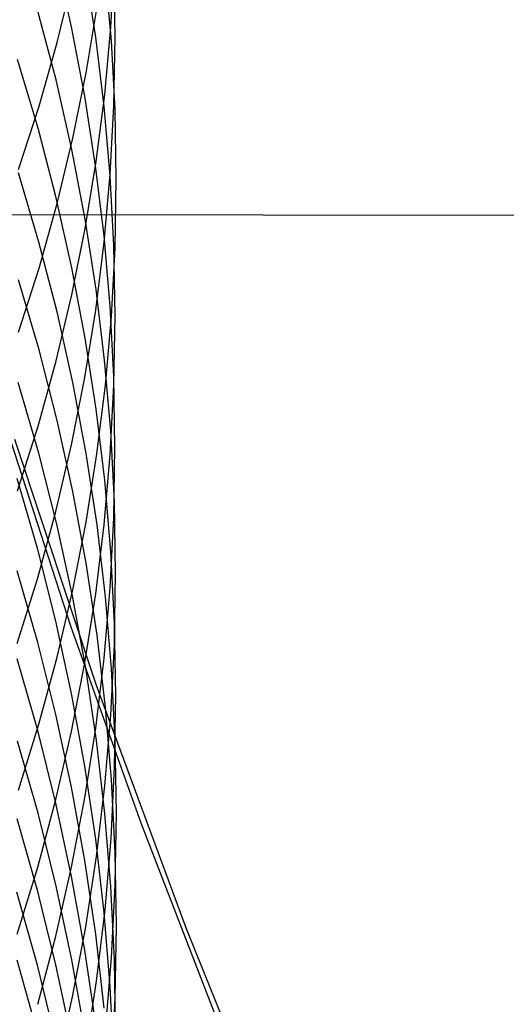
# Model space of a CAD drawing. Extents: x -383 to 1849, y -1185 to -529.
# Tile 490 of 656: x 468.33 to 471.4, y -1098.36 to -1092.16. Entities that reach past the tile are written whole.
import ezdxf

# ---------------------------------------------------------------- set-up
doc = ezdxf.new("R2010")
doc.units = 0
doc.layers.add('PREDEFINITO', color=7, linetype='CONTINUOUS')

msp = doc.modelspace()

# ---------------------------------------------------------------- linework, layer by layer
at = {"layer": 'PREDEFINITO'}
for p, q in [((468.6604, -1092.2046, 615.2041), (468.5614, -1091.7711, 614.9958)), ((468.9079, -1092.2066, 623.024), (468.931, -1091.7817, 622.777)), ((468.8133, -1092.2681, 617.1275), (468.7448, -1091.8333, 616.9081)), ((468.9353, -1092.2708, 621.0392), (468.9277, -1091.8402, 620.8001)), ((468.5706, -1092.3022, 627.2714), (468.6696, -1091.8969, 627.0139)), ((468.912, -1092.2921, 619.0739), (468.8739, -1091.8591, 618.8445)), ((468.5637, -1092.5384, 613.501), (468.4493, -1092.1048, 613.3032)), ((468.7531, -1092.493, 625.2646), (468.8216, -1092.0776, 625.012)), ((468.7441, -1092.6412, 615.4137), (468.6604, -1092.2046, 615.2041)), ((468.8697, -1092.6306, 623.2705), (468.9079, -1092.2066, 623.024)), ((468.8665, -1092.7048, 617.348), (468.8133, -1092.2681, 617.1275)), ((468.9349, -1092.7261, 619.3038), (468.912, -1092.2921, 619.0739)), ((468.9277, -1092.7014, 621.2783), (468.9353, -1092.2708, 621.0392)), ((468.4564, -1092.7042, 627.5268), (468.5706, -1092.3022, 627.2714)), ((468.4498, -1092.8429, 611.8039), (468.3202, -1092.4095, 611.6165)), ((468.6629, -1092.9756, 613.7004), (468.5637, -1092.5384, 613.501)), ((468.6694, -1092.9061, 625.5157), (468.7531, -1092.493, 625.2646)), ((468.8126, -1093.0803, 615.6246), (468.7441, -1092.6412, 615.4137)), ((468.8161, -1093.0532, 623.5161), (468.8697, -1092.6306, 623.2705)), ((468.327, -1093.1025, 627.7799), (468.4564, -1092.7042, 627.5268)), ((468.9046, -1093.143, 617.5692), (468.8665, -1092.7048, 617.348)), ((468.9049, -1093.1314, 621.5171), (468.9277, -1092.7014, 621.2783)), ((468.9426, -1093.1606, 619.534), (468.9349, -1092.7261, 619.3038)), ((468.5642, -1093.2803, 611.993), (468.4498, -1092.8429, 611.8039)), ((468.5704, -1093.3164, 625.7651), (468.6694, -1092.9061, 625.5157)), ((468.7469, -1093.4158, 613.9011), (468.6629, -1092.9756, 613.7004)), ((468.7474, -1093.4739, 623.7606), (468.8161, -1093.0532, 623.5161)), ((468.8659, -1093.5213, 615.8364), (468.8126, -1093.0803, 615.6246)), ((468.4557, -1093.5595, 610.2951), (468.3262, -1093.1228, 610.1165)), ((468.8668, -1093.5606, 621.7554), (468.9049, -1093.1314, 621.5171)), ((468.9275, -1093.5822, 617.7908), (468.9046, -1093.143, 617.5692)), ((468.935, -1093.5951, 619.7641), (468.9426, -1093.1606, 619.534)), ((468.6634, -1093.7213, 612.1837), (468.5642, -1093.2803, 611.993)), ((468.4561, -1093.7234, 626.0125), (468.5704, -1093.3164, 625.7651)), ((467.8792, -1093.3859, 438.8335), (654.2722, -1093.5904, 447.3003)), ((468.8157, -1093.8585, 614.103), (468.7469, -1093.4158, 613.9011)), ((468.6635, -1093.8922, 624.0037), (468.7474, -1093.4739, 623.7606)), ((468.904, -1093.9638, 616.0489), (468.8659, -1093.5213, 615.8364)), ((468.5699, -1094.0003, 610.4755), (468.4557, -1093.5595, 610.2951)), ((468.8136, -1093.9882, 621.9929), (468.8668, -1093.5606, 621.7554)), ((468.9122, -1094.0291, 619.994), (468.935, -1093.5951, 619.7641)), ((468.9351, -1094.0219, 618.0128), (468.9275, -1093.5822, 617.7908)), ((468.3267, -1094.1266, 626.2577), (468.4561, -1093.7234, 626.0125)), ((468.7474, -1094.1654, 612.3757), (468.6634, -1093.7213, 612.1837)), ((468.4565, -1094.2389, 608.7672), (468.3271, -1093.7987, 608.5972)), ((468.5643, -1094.3076, 624.2452), (468.6635, -1093.8922, 624.0037)), ((468.8692, -1094.3033, 614.3058), (468.8157, -1093.8585, 614.103)), ((468.9269, -1094.4074, 616.2619), (468.904, -1093.9638, 616.0489)), ((468.6689, -1094.4447, 610.6573), (468.5699, -1094.0003, 610.4755)), ((468.7451, -1094.414, 622.2293), (468.8136, -1093.9882, 621.9929)), ((468.8742, -1094.4622, 620.2234), (468.9122, -1094.0291, 619.994)), ((468.9275, -1094.4616, 618.2347), (468.9351, -1094.0219, 618.0128)), ((468.8162, -1094.6119, 612.5688), (468.7474, -1094.1654, 612.3757)), ((468.5707, -1094.6832, 608.9388), (468.4565, -1094.2389, 608.7672)), ((468.4499, -1094.7197, 624.4847), (468.5643, -1094.3076, 624.2452)), ((468.9076, -1094.7495, 614.5093), (468.8692, -1094.3033, 614.3058)), ((468.454, -1094.8887, 607.2274), (468.3248, -1094.4447, 607.066)), ((468.6614, -1094.8373, 622.4644), (468.7451, -1094.414, 622.2293)), ((468.7527, -1094.8921, 610.8403), (468.6689, -1094.4447, 610.6573)), ((468.8209, -1094.8938, 620.4521), (468.8742, -1094.4622, 620.2234)), ((468.9047, -1094.9007, 618.4564), (468.9275, -1094.4616, 618.2347)), ((468.9345, -1094.8514, 616.4751), (468.9269, -1094.4074, 616.2619)), ((468.8698, -1095.0605, 612.7627), (468.8162, -1094.6119, 612.5688)), ((468.6697, -1095.131, 609.1117), (468.5707, -1094.6832, 608.9388)), ((468.659, -1095.986, 438.8108), (468.2542, -1094.7416, 438.8194)), ((468.3203, -1095.128, 624.722), (468.4499, -1094.7197, 624.4847)), ((468.9308, -1095.1967, 614.7132), (468.9076, -1094.7495, 614.5093)), ((468.3015, -1094.8018, 438.8232), (468.8167, -1096.3516, 438.813)), ((468.568, -1095.3367, 607.3904), (468.454, -1094.8887, 607.2274)), ((468.5625, -1095.2578, 622.6979), (468.6614, -1094.8373, 622.4644)), ((468.7524, -1095.3234, 620.6797), (468.8209, -1094.8938, 620.4521)), ((468.8213, -1095.342, 611.0243), (468.7527, -1094.8921, 610.8403)), ((468.927, -1095.2954, 616.6884), (468.9345, -1094.8514, 616.4751)), ((468.8667, -1095.3389, 618.6776), (468.9047, -1094.9007, 618.4564)), ((468.448, -1095.4965, 605.6705), (468.3187, -1095.0492, 605.5177)), ((468.9082, -1095.5106, 612.9573), (468.8698, -1095.0605, 612.7627)), ((468.7534, -1095.582, 609.2859), (468.6697, -1095.131, 609.1117)), ((468.9387, -1095.6445, 614.9174), (468.9308, -1095.1967, 614.7132)), ((468.4483, -1095.6748, 622.9295), (468.5625, -1095.2578, 622.6979)), ((468.6687, -1095.7507, 620.906), (468.7524, -1095.3234, 620.6797)), ((468.9042, -1095.739, 616.9014), (468.927, -1095.2954, 616.6884)), ((468.6667, -1095.7883, 607.5547), (468.568, -1095.3367, 607.3904)), ((468.8135, -1095.7757, 618.8981), (468.8667, -1095.3389, 618.6776)), ((468.8746, -1095.794, 611.2092), (468.8213, -1095.342, 611.0243)), ((468.5621, -1095.948, 605.8248), (468.448, -1095.4965, 605.6705)), ((468.9313, -1095.9617, 613.1524), (468.9082, -1095.5106, 612.9573)), ((468.4476, -1096.082, 604.1054), (468.3182, -1095.6317, 603.9614)), ((468.8219, -1096.0354, 609.461), (468.7534, -1095.582, 609.2859)), ((468.3189, -1096.088, 623.1589), (468.4483, -1095.6748, 622.9295)), ((468.9314, -1096.0922, 615.1216), (468.9387, -1095.6445, 614.9174)), ((468.5697, -1096.175, 621.1308), (468.6687, -1095.7507, 620.906)), ((468.8662, -1096.1815, 617.1139), (468.9042, -1095.739, 616.9014)), ((468.7502, -1096.2431, 607.7201), (468.6667, -1095.7883, 607.5547)), ((468.745, -1096.2104, 619.1175), (468.8135, -1095.7757, 618.8981)), ((468.9128, -1096.2475, 611.3947), (468.8746, -1095.794, 611.2092)), ((468.661, -1096.4031, 605.9803), (468.5621, -1095.948, 605.8248)), ((469.0987, -1097.2203, 438.8034), (468.659, -1095.986, 438.8108)), ((468.9392, -1096.4134, 613.3476), (468.9313, -1095.9617, 613.1524)), ((468.8751, -1096.491, 609.6369), (468.8219, -1096.0354, 609.461)), ((468.5617, -1096.5365, 604.2507), (468.4476, -1096.082, 604.1054)), ((468.9089, -1096.5395, 615.3256), (468.9314, -1096.0922, 615.1216)), ((468.4479, -1096.6377, 602.5284), (468.3185, -1096.1847, 602.3934)), ((468.4555, -1096.596, 621.3538), (468.5697, -1096.175, 621.1308)), ((468.813, -1096.6226, 617.3257), (468.8662, -1096.1815, 617.1139)), ((468.6613, -1096.6427, 619.3357), (468.745, -1096.2104, 619.1175)), ((468.8184, -1096.7004, 607.8865), (468.7502, -1096.2431, 607.7201)), ((468.9356, -1096.702, 611.5807), (468.9128, -1096.2475, 611.3947)), ((468.8167, -1096.3516, 438.813), (469.382, -1097.8837, 438.804)), ((468.7447, -1096.8614, 606.1368), (468.661, -1096.4031, 605.9803)), ((468.9319, -1096.865, 613.5429), (468.9392, -1096.4134, 613.3476)), ((468.9131, -1096.948, 609.8134), (468.8751, -1096.491, 609.6369)), ((468.6606, -1096.9946, 604.3972), (468.5617, -1096.5365, 604.2507)), ((468.8711, -1096.9858, 615.5291), (468.9089, -1096.5395, 615.3256)), ((468.3261, -1097.0131, 621.5748), (468.4555, -1096.596, 621.3538)), ((468.7445, -1097.0616, 617.5365), (468.813, -1096.6226, 617.3257)), ((468.562, -1097.0949, 602.6647), (468.4479, -1096.6377, 602.5284)), ((468.5624, -1097.0721, 619.5524), (468.6613, -1096.6427, 619.3357)), ((468.4495, -1097.1582, 600.9411), (468.3199, -1096.7031, 600.8152)), ((468.8714, -1097.1598, 608.0536), (468.8184, -1096.7004, 607.8865)), ((468.9433, -1097.157, 611.7668), (468.9356, -1096.702, 611.5807)), ((468.8131, -1097.3223, 606.2943), (468.7447, -1096.8614, 606.1368)), ((468.9094, -1097.3162, 613.738), (468.9319, -1096.865, 613.5429)), ((468.7443, -1097.4559, 604.5447), (468.6606, -1096.9946, 604.3972)), ((468.8181, -1097.4306, 615.7319), (468.8711, -1096.9858, 615.5291)), ((468.9359, -1097.4061, 609.9903), (468.9131, -1096.948, 609.8134)), ((468.6609, -1097.4982, 617.7462), (468.7445, -1097.0616, 617.5365)), ((468.4482, -1097.4979, 619.7674), (468.5624, -1097.0721, 619.5524)), ((468.661, -1097.5558, 602.8021), (468.562, -1097.0949, 602.6647)), ((468.4484, -1097.6509, 599.3435), (468.3189, -1097.1934, 599.2266)), ((468.5639, -1097.6176, 601.0682), (468.4495, -1097.1582, 600.9411)), ((468.9092, -1097.6207, 608.2212), (468.8714, -1097.1598, 608.0536)), ((468.9358, -1097.612, 611.9529), (468.9433, -1097.157, 611.7668)), ((469.5726, -1098.4435, 438.7969), (469.0987, -1097.2203, 438.8034)), ((468.8717, -1097.7663, 613.9326), (468.9094, -1097.3162, 613.738)), ((468.8664, -1097.7853, 606.4524), (468.8131, -1097.3223, 606.2943)), ((468.7499, -1097.8734, 615.9339), (468.8181, -1097.4306, 615.7319)), ((468.9435, -1097.8647, 610.1674), (468.9359, -1097.4061, 609.9903)), ((468.3188, -1097.9199, 619.9804), (468.4482, -1097.4979, 619.7674)), ((468.5619, -1097.9318, 617.9544), (468.6609, -1097.4982, 617.7462)), ((468.8128, -1097.9199, 604.693), (468.7443, -1097.4559, 604.5447)), ((468.7447, -1098.0199, 602.9405), (468.661, -1097.5558, 602.8021)), ((468.6631, -1098.0807, 601.1964), (468.5639, -1097.6176, 601.0682)), ((468.9317, -1098.0826, 608.3893), (468.9092, -1097.6207, 608.2212)), ((468.913, -1098.0665, 612.1389), (468.9358, -1097.612, 611.9529)), ((468.446, -1098.115, 597.7385), (468.3168, -1097.6548, 597.6305)), ((468.5627, -1098.1127, 599.4616), (468.4484, -1097.6509, 599.3435)), ((468.8187, -1098.215, 614.1266), (468.8717, -1097.7663, 613.9326)), ((468.9044, -1098.2498, 606.6111), (468.8664, -1097.7853, 606.4524)), ((468.6665, -1098.3137, 616.1347), (468.7499, -1097.8734, 615.9339)), ((468.9358, -1098.3232, 610.3445), (468.9435, -1097.8647, 610.1674)), ((468.4478, -1098.3619, 618.161), (468.5619, -1097.9318, 617.9544)), ((468.866, -1098.3859, 604.842), (468.8128, -1097.9199, 604.693)), ((469.382, -1097.8837, 438.804), (469.9971, -1099.3966, 438.7959)), ((468.8131, -1098.4867, 603.0796), (468.7447, -1098.0199, 602.9405)), ((468.4467, -1098.5453, 596.1232), (468.3174, -1098.0831, 596.0242)), ((468.56, -1098.5795, 597.8476), (468.446, -1098.115, 597.7385)), ((468.6618, -1098.5782, 599.5805), (468.5627, -1098.1127, 599.4616)), ((468.7471, -1098.5469, 601.3254), (468.6631, -1098.0807, 601.1964)), ((468.8749, -1098.52, 612.3244), (468.913, -1098.0665, 612.1389)), ((468.9391, -1098.5451, 608.5575), (468.9317, -1098.0826, 608.3893)), ((468.7505, -1098.6617, 614.3197), (468.8187, -1098.215, 614.1266)), ((468.9271, -1098.7154, 606.7702), (468.9044, -1098.2498, 606.6111)), ((468.5678, -1098.751, 616.3341), (468.6665, -1098.3137, 616.1347)), ((468.9129, -1098.7813, 610.5214), (468.9358, -1098.3232, 610.3445))]:
    msp.add_line(p, q, dxfattribs=at)

doc.saveas('drawing.dxf')
